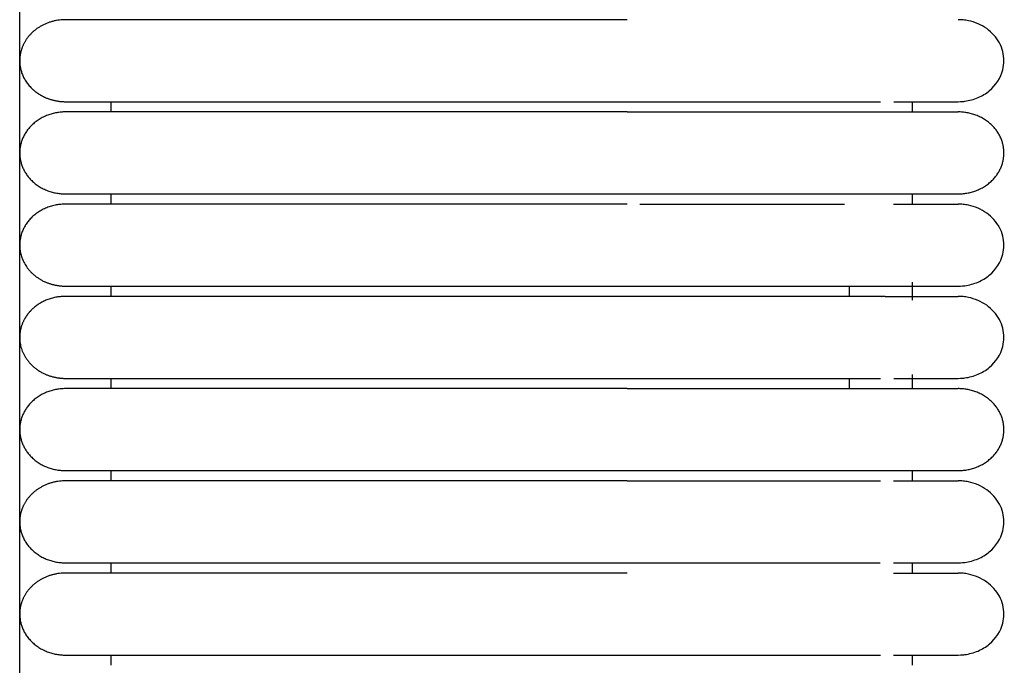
# Model space of a CAD drawing. Header units: millimetres. Extents: x -31695 to -19845, y -5614 to 7253.
# Tile 311 of 432: x -27589 to -27541, y 5212 to 5244. Entities that reach past the tile are written whole.
import ezdxf

# ---------------------------------------------------------------- set-up
doc = ezdxf.new("R2010")
doc.units = ezdxf.units.MM
doc.layers.add('2d', color=7, linetype='Continuous', true_color=0x000000)

msp = doc.modelspace()

# ---------------------------------------------------------------- linework, layer by layer
at = {"layer": '2d', "linetype": 'Continuous', "lineweight": -3}
msp.add_lwpolyline([(-27589.426, 4598.27), (-27589.426, 5374.719)], dxfattribs=at)
for points, weights in [([(-27587.16, 5244.296), (-27588.549, 5244.296), (-27589.179, 5243.188)], [1, 0.797556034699, 0.874965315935]), ([(-27588.189, 5240.458), (-27587.704, 5240.236), (-27587.16, 5240.236)], [0.874965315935, 0.909550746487, 1]), ([(-27546.154, 5239.729), (-27542.96, 5239.729), (-27542.96, 5239.729)], [0.919067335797, 0.951503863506, 1]), ([(-27546.154, 5235.669), (-27542.96, 5235.669), (-27542.96, 5235.669)], [0.919067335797, 0.951503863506, 1]), ([(-27588.189, 5231.323), (-27587.704, 5231.102), (-27587.16, 5231.102)], [0.874965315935, 0.909550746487, 1]), ([(-27588.189, 5226.756), (-27587.704, 5226.534), (-27587.16, 5226.534)], [0.874965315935, 0.909550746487, 1]), ([(-27546.154, 5226.027), (-27542.96, 5226.027), (-27542.96, 5226.027)], [0.919067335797, 0.951503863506, 1]), ([(-27546.154, 5221.967), (-27542.96, 5221.967), (-27542.96, 5221.967)], [0.919067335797, 0.951503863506, 1]), ([(-27587.16, 5221.46), (-27588.549, 5221.46), (-27589.179, 5220.351)], [1, 0.797556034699, 0.874965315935]), ([(-27587.16, 5216.892), (-27588.549, 5216.892), (-27589.179, 5215.784)], [1, 0.797556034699, 0.874965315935])]:
    msp.add_rational_spline(points, weights, degree=2, dxfattribs=at)
for points, weights, knots in [([(-27579.226, 5244.296), (-27582.512, 5244.296), (-27584.836, 5244.296), (-27587.16, 5244.296), (-27587.16, 5244.296)], [1, 0.853553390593, 0.853553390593, 0.853553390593, 1], [0, 0, 0, 5.79899, 5.79899, 11.59798, 11.59798, 11.59798]), ([(-27589.179, 5243.188), (-27589.426, 5242.754), (-27589.426, 5242.266), (-27589.426, 5241.425), (-27588.762, 5240.831), (-27588.509, 5240.604), (-27588.189, 5240.458)], [0.874965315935, 0.909550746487, 1, 0.853553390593, 0.853553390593, 0.853553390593, 0.874965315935], [2.290392, 2.290392, 2.290392, 3.313708, 3.313708, 4.970563, 4.970563, 5.604101, 5.604101, 5.604101]), ([(-27587.16, 5240.236), (-27587.16, 5240.236), (-27584.836, 5240.236), (-27582.512, 5240.236), (-27579.226, 5240.236)], [1, 0.853553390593, 0.853553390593, 0.853553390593, 1], [0, 0, 0, 5.79899, 5.79899, 11.59798, 11.59798, 11.59798]), ([(-27587.16, 5239.729), (-27589.426, 5239.729), (-27589.426, 5237.699), (-27589.426, 5235.669), (-27587.16, 5235.669)], [1, 0.707106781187, 1, 0.707106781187, 1], [6.283185, 6.283185, 6.283185, 9.424778, 9.424778, 12.566371, 12.566371, 12.566371]), ([(-27579.226, 5239.729), (-27582.512, 5239.729), (-27584.836, 5239.729), (-27587.16, 5239.729), (-27587.16, 5239.729)], [1, 0.853553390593, 0.853553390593, 0.853553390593, 1], [0, 0, 0, 5.79899, 5.79899, 11.59798, 11.59798, 11.59798]), ([(-27559.349, 5239.729), (-27553.715, 5239.729), (-27549.732, 5239.729), (-27547.068, 5239.729), (-27546.154, 5239.729)], [1, 0.853553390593, 0.853553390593, 0.853553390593, 0.919067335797], [0, 0, 0, 9.941125, 9.941125, 16.590224, 16.590224, 16.590224]), ([(-27542.96, 5235.669), (-27540.693, 5235.669), (-27540.693, 5237.699), (-27540.693, 5239.729), (-27542.96, 5239.729)], [1, 0.707106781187, 1, 0.707106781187, 1], [0, 0, 0, 1.570796, 1.570796, 3.141593, 3.141593, 3.141593]), ([(-27587.16, 5235.669), (-27587.16, 5235.669), (-27584.836, 5235.669), (-27582.512, 5235.669), (-27579.226, 5235.669)], [1, 0.853553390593, 0.853553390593, 0.853553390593, 1], [0, 0, 0, 5.79899, 5.79899, 11.59798, 11.59798, 11.59798]), ([(-27559.349, 5235.669), (-27553.715, 5235.669), (-27549.732, 5235.669), (-27547.068, 5235.669), (-27546.154, 5235.669)], [1, 0.853553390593, 0.853553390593, 0.853553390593, 0.919067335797], [0, 0, 0, 9.941125, 9.941125, 16.590224, 16.590224, 16.590224]), ([(-27587.16, 5235.162), (-27589.426, 5235.162), (-27589.426, 5233.132), (-27589.426, 5231.888), (-27588.189, 5231.323)], [1, 0.707106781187, 1, 0.797556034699, 0.874965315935], [12.566371, 12.566371, 12.566371, 15.707963, 15.707963, 17.879391, 17.879391, 17.879391]), ([(-27579.226, 5235.162), (-27582.512, 5235.162), (-27584.836, 5235.162), (-27587.16, 5235.162), (-27587.16, 5235.162)], [1, 0.853553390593, 0.853553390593, 0.853553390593, 1], [0, 0, 0, 5.79899, 5.79899, 11.59798, 11.59798, 11.59798]), ([(-27587.16, 5231.102), (-27587.16, 5231.102), (-27584.836, 5231.102), (-27582.512, 5231.102), (-27579.226, 5231.102)], [1, 0.853553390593, 0.853553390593, 0.853553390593, 1], [0, 0, 0, 5.79899, 5.79899, 11.59798, 11.59798, 11.59798]), ([(-27587.16, 5230.594), (-27588.099, 5230.594), (-27588.762, 5230), (-27589.016, 5229.772), (-27589.179, 5229.486)], [1, 0.853553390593, 0.853553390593, 0.853553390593, 0.874965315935], [0, 0, 0, 1.656854, 1.656854, 2.290392, 2.290392, 2.290392]), ([(-27579.226, 5230.594), (-27582.512, 5230.594), (-27584.836, 5230.594), (-27587.16, 5230.594), (-27587.16, 5230.594)], [1, 0.853553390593, 0.853553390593, 0.853553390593, 1], [0, 0, 0, 5.79899, 5.79899, 11.59798, 11.59798, 11.59798]), ([(-27589.179, 5229.486), (-27589.426, 5229.052), (-27589.426, 5228.564), (-27589.426, 5227.32), (-27588.189, 5226.756)], [0.874965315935, 0.909550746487, 1, 0.797556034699, 0.874965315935], [14.737798, 14.737798, 14.737798, 15.707963, 15.707963, 17.879391, 17.879391, 17.879391]), ([(-27587.16, 5226.534), (-27587.16, 5226.534), (-27584.836, 5226.534), (-27582.512, 5226.534), (-27579.226, 5226.534)], [1, 0.853553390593, 0.853553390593, 0.853553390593, 1], [0, 0, 0, 5.79899, 5.79899, 11.59798, 11.59798, 11.59798]), ([(-27587.16, 5226.027), (-27589.426, 5226.027), (-27589.426, 5223.997), (-27589.426, 5221.967), (-27587.16, 5221.967)], [1, 0.707106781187, 1, 0.707106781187, 1], [6.283185, 6.283185, 6.283185, 9.424778, 9.424778, 12.566371, 12.566371, 12.566371]), ([(-27579.226, 5226.027), (-27582.512, 5226.027), (-27584.836, 5226.027), (-27587.16, 5226.027), (-27587.16, 5226.027)], [1, 0.853553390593, 0.853553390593, 0.853553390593, 1], [0, 0, 0, 5.79899, 5.79899, 11.59798, 11.59798, 11.59798]), ([(-27559.349, 5226.027), (-27553.715, 5226.027), (-27549.732, 5226.027), (-27547.068, 5226.027), (-27546.154, 5226.027)], [1, 0.853553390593, 0.853553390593, 0.853553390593, 0.919067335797], [0, 0, 0, 9.941125, 9.941125, 16.590224, 16.590224, 16.590224]), ([(-27542.96, 5221.967), (-27540.693, 5221.967), (-27540.693, 5223.997), (-27540.693, 5226.027), (-27542.96, 5226.027)], [1, 0.707106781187, 1, 0.707106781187, 1], [0, 0, 0, 1.570796, 1.570796, 3.141593, 3.141593, 3.141593]), ([(-27587.16, 5221.967), (-27587.16, 5221.967), (-27584.836, 5221.967), (-27582.512, 5221.967), (-27579.226, 5221.967)], [1, 0.853553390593, 0.853553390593, 0.853553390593, 1], [0, 0, 0, 5.79899, 5.79899, 11.59798, 11.59798, 11.59798]), ([(-27559.349, 5221.967), (-27553.715, 5221.967), (-27549.732, 5221.967), (-27547.068, 5221.967), (-27546.154, 5221.967)], [1, 0.853553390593, 0.853553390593, 0.853553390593, 0.919067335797], [0, 0, 0, 9.941125, 9.941125, 16.590224, 16.590224, 16.590224]), ([(-27579.226, 5221.46), (-27582.512, 5221.46), (-27584.836, 5221.46), (-27587.16, 5221.46), (-27587.16, 5221.46)], [1, 0.853553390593, 0.853553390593, 0.853553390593, 1], [0, 0, 0, 5.79899, 5.79899, 11.59798, 11.59798, 11.59798]), ([(-27589.179, 5220.351), (-27589.426, 5219.917), (-27589.426, 5219.43), (-27589.426, 5218.589), (-27588.762, 5217.994), (-27588.099, 5217.4), (-27587.16, 5217.4)], [0.874965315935, 0.909550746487, 1, 0.853553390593, 0.853553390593, 0.853553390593, 1], [2.290392, 2.290392, 2.290392, 3.313708, 3.313708, 4.970563, 4.970563, 6.627417, 6.627417, 6.627417]), ([(-27587.16, 5217.4), (-27587.16, 5217.4), (-27584.836, 5217.4), (-27582.512, 5217.4), (-27579.226, 5217.4)], [1, 0.853553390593, 0.853553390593, 0.853553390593, 1], [0, 0, 0, 5.79899, 5.79899, 11.59798, 11.59798, 11.59798]), ([(-27579.226, 5216.892), (-27582.512, 5216.892), (-27584.836, 5216.892), (-27587.16, 5216.892), (-27587.16, 5216.892)], [1, 0.853553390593, 0.853553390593, 0.853553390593, 1], [0, 0, 0, 5.79899, 5.79899, 11.59798, 11.59798, 11.59798]), ([(-27589.179, 5215.784), (-27589.426, 5215.35), (-27589.426, 5214.862), (-27589.426, 5214.021), (-27588.762, 5213.427), (-27588.099, 5212.832), (-27587.16, 5212.832)], [0.874965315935, 0.909550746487, 1, 0.853553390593, 0.853553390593, 0.853553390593, 1], [2.290392, 2.290392, 2.290392, 3.313708, 3.313708, 4.970563, 4.970563, 6.627417, 6.627417, 6.627417]), ([(-27587.16, 5212.832), (-27587.16, 5212.832), (-27584.836, 5212.832), (-27582.512, 5212.832), (-27579.226, 5212.832)], [1, 0.853553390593, 0.853553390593, 0.853553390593, 1], [0, 0, 0, 5.79899, 5.79899, 11.59798, 11.59798, 11.59798])]:
    msp.add_rational_spline(points, weights, degree=2, knots=knots, dxfattribs=at)
for points, degree in [([(-27559.349, 5244.296), (-27569.288, 5244.296), (-27579.226, 5244.296)], 2), ([(-27584.893, 5239.729), (-27584.893, 5239.983), (-27584.893, 5240.236)], 2), ([(-27579.226, 5240.236), (-27569.288, 5240.236), (-27559.349, 5240.236)], 2), ([(-27545.226, 5239.729), (-27545.226, 5239.983), (-27545.226, 5240.236)], 2), ([(-27559.349, 5239.729), (-27569.288, 5239.729), (-27579.226, 5239.729)], 2), ([(-27584.893, 5235.162), (-27584.893, 5235.415), (-27584.893, 5235.669)], 2), ([(-27579.226, 5235.669), (-27569.288, 5235.669), (-27559.349, 5235.669)], 2), ([(-27545.226, 5235.162), (-27545.226, 5235.415), (-27545.226, 5235.669)], 2), ([(-27559.349, 5235.162), (-27569.288, 5235.162), (-27579.226, 5235.162)], 2), ([(-27545.226, 5230.405), (-27545.226, 5230.848), (-27545.226, 5231.292)], 2), ([(-27545.226, 5230.405), (-27545.226, 5230.848), (-27545.226, 5231.292)], 2), ([(-27584.893, 5230.595), (-27584.893, 5230.848), (-27584.893, 5231.102)], 2), ([(-27579.226, 5231.102), (-27569.288, 5231.102), (-27559.349, 5231.102)], 2), ([(-27548.353, 5231.102), (-27548.353, 5230.848), (-27548.353, 5230.594)], 2), ([(-27559.349, 5230.594), (-27569.288, 5230.594), (-27579.226, 5230.594)], 2), ([(-27546.751, 5230.594), (-27546.747, 5230.594), (-27546.743, 5230.594), (-27546.739, 5230.594)], 3), ([(-27546.276, 5230.594), (-27546.266, 5230.594), (-27546.256, 5230.594), (-27546.247, 5230.594)], 3), ([(-27546.247, 5230.594), (-27546.214, 5230.594), (-27546.184, 5230.594), (-27546.155, 5230.594)], 3), ([(-27545.983, 5230.588), (-27545.933, 5230.592), (-27545.883, 5230.594), (-27545.832, 5230.594)], 3), ([(-27584.893, 5226.027), (-27584.893, 5226.281), (-27584.893, 5226.535)], 2), ([(-27579.226, 5226.534), (-27569.288, 5226.534), (-27559.349, 5226.534)], 2), ([(-27548.353, 5226.534), (-27548.353, 5226.281), (-27548.353, 5226.027)], 2), ([(-27545.226, 5226.027), (-27545.226, 5226.375), (-27545.226, 5226.724)], 2), ([(-27545.226, 5226.027), (-27545.226, 5226.375), (-27545.226, 5226.724)], 2), ([(-27559.349, 5226.027), (-27569.288, 5226.027), (-27579.226, 5226.027)], 2), ([(-27584.893, 5221.46), (-27584.893, 5221.713), (-27584.893, 5221.967)], 2), ([(-27579.226, 5221.967), (-27569.288, 5221.967), (-27559.349, 5221.967)], 2), ([(-27545.226, 5221.46), (-27545.226, 5221.713), (-27545.226, 5221.967)], 2), ([(-27559.349, 5221.46), (-27569.288, 5221.46), (-27579.226, 5221.46)], 2), ([(-27584.893, 5216.892), (-27584.893, 5217.146), (-27584.893, 5217.4)], 2), ([(-27579.226, 5217.4), (-27569.288, 5217.4), (-27559.349, 5217.4)], 2), ([(-27545.226, 5216.892), (-27545.226, 5217.146), (-27545.226, 5217.4)], 2), ([(-27559.349, 5216.892), (-27569.288, 5216.892), (-27579.226, 5216.892)], 2), ([(-27584.893, 5212.325), (-27584.893, 5212.579), (-27584.893, 5212.832)], 2), ([(-27579.226, 5212.832), (-27569.288, 5212.832), (-27559.349, 5212.832)], 2), ([(-27545.226, 5212.325), (-27545.226, 5212.579), (-27545.226, 5212.832)], 2)]:
    msp.add_open_spline(points, degree=degree, dxfattribs=at)
for points, knots in [([(-27542.959, 5240.236), (-27542.771, 5240.242), (-27542.696, 5240.249), (-27542.622, 5240.259), (-27542.398, 5240.289), (-27542.18, 5240.35), (-27541.976, 5240.437), (-27541.772, 5240.525), (-27541.583, 5240.64), (-27541.417, 5240.778), (-27541.086, 5241.054), (-27540.85, 5241.42), (-27540.749, 5241.814), (-27540.674, 5242.11), (-27540.674, 5242.422), (-27540.75, 5242.718), (-27540.825, 5243.014), (-27540.976, 5243.295), (-27541.187, 5243.532), (-27541.399, 5243.769), (-27541.671, 5243.964), (-27541.976, 5244.095), (-27542.129, 5244.161), (-27542.29, 5244.212), (-27542.455, 5244.245), (-27542.538, 5244.262), (-27542.622, 5244.275), (-27542.748, 5244.288), (-27542.79, 5244.291), (-27542.864, 5244.294), (-27542.928, 5244.296), (-27542.96, 5244.296)], [23.445579, 23.445579, 23.445579, 23.445579, 23.445763, 23.445763, 23.445763, 24.046221, 24.046221, 24.046221, 24.647045, 24.647045, 24.647045, 25.861351, 25.861351, 25.861351, 26.766924, 26.766924, 26.766924, 27.671842, 27.671842, 27.671842, 28.577114, 28.577114, 28.577114, 29.026857, 29.026857, 29.026857, 29.266298, 29.266298, 29.386011, 29.386011, 29.475737, 29.475737, 29.475737, 29.475737]), ([(-27559.349, 5240.236), (-27559.123, 5240.236), (-27558.89, 5240.236), (-27558.664, 5240.236), (-27558.436, 5240.236), (-27558.208, 5240.236), (-27557.98, 5240.236), (-27557.752, 5240.236), (-27557.525, 5240.236), (-27557.298, 5240.236), (-27557.071, 5240.236), (-27556.845, 5240.236), (-27556.62, 5240.236), (-27556.395, 5240.236), (-27556.171, 5240.236), (-27555.948, 5240.236), (-27555.726, 5240.236), (-27555.504, 5240.236), (-27555.284, 5240.236), (-27555.064, 5240.236), (-27554.846, 5240.236), (-27554.63, 5240.236), (-27554.414, 5240.236), (-27554.199, 5240.236), (-27553.987, 5240.236), (-27553.774, 5240.236), (-27553.565, 5240.236), (-27553.359, 5240.236), (-27553.153, 5240.236), (-27552.951, 5240.236), (-27552.752, 5240.236), (-27552.553, 5240.236), (-27552.358, 5240.236), (-27552.167, 5240.236), (-27551.976, 5240.236), (-27551.788, 5240.236), (-27551.605, 5240.236), (-27551.421, 5240.236), (-27551.242, 5240.236), (-27551.066, 5240.236), (-27550.891, 5240.236), (-27550.719, 5240.236), (-27550.552, 5240.236), (-27550.385, 5240.236), (-27550.222, 5240.236), (-27550.063, 5240.236), (-27549.984, 5240.236), (-27549.906, 5240.236), (-27549.829, 5240.236), (-27549.752, 5240.236), (-27549.676, 5240.236), (-27549.496, 5240.236), (-27549.461, 5240.236), (-27549.426, 5240.236), (-27549.288, 5240.236), (-27549.253, 5240.236), (-27549.219, 5240.236), (-27549.134, 5240.236), (-27549.117, 5240.236), (-27549.1, 5240.236), (-27548.983, 5240.236), (-27548.949, 5240.236), (-27548.916, 5240.236), (-27548.784, 5240.236), (-27548.719, 5240.236), (-27548.654, 5240.236), (-27548.543, 5240.236), (-27548.527, 5240.236), (-27548.511, 5240.236), (-27548.401, 5240.236), (-27548.338, 5240.236), (-27548.277, 5240.236), (-27548.216, 5240.236), (-27548.155, 5240.236), (-27548.096, 5240.236), (-27547.949, 5240.236), (-27547.92, 5240.236), (-27547.891, 5240.236), (-27547.777, 5240.236), (-27547.763, 5240.236), (-27547.749, 5240.236), (-27547.652, 5240.236), (-27547.645, 5240.236), (-27547.638, 5240.236), (-27547.53, 5240.236), (-27547.476, 5240.236), (-27547.423, 5240.236), (-27547.372, 5240.236), (-27547.32, 5240.236), (-27547.27, 5240.236), (-27546.808, 5240.236)], [0, 0, 0, 0, 0.643985, 0.643985, 0.643985, 1.289245, 1.289245, 1.289245, 1.935684, 1.935684, 1.935684, 2.583186, 2.583186, 2.583186, 3.231642, 3.231642, 3.231642, 3.880955, 3.880955, 3.880955, 4.531055, 4.531055, 4.531055, 5.181917, 5.181917, 5.181917, 5.831836, 5.831836, 5.831836, 6.47574, 6.47574, 6.47574, 7.113966, 7.113966, 7.113966, 7.746575, 7.746575, 7.746575, 8.373495, 8.373495, 8.373495, 8.994598, 8.994598, 8.994598, 9.609658, 9.609658, 9.609658, 9.914822, 9.914822, 9.914822, 10.361258, 10.361258, 10.361258, 10.648539, 10.648539, 10.648539, 10.865288, 10.865288, 10.865288, 11.083118, 11.083118, 11.083118, 11.3752, 11.3752, 11.3752, 11.742881, 11.742881, 11.742881, 11.964831, 11.964831, 11.964831, 12.262297, 12.262297, 12.262297, 12.711713, 12.711713, 12.711713, 13.013431, 13.013431, 13.013431, 13.240811, 13.240811, 13.240811, 13.469122, 13.469122, 13.469122, 13.774973, 13.774973, 13.774973, 14.082468, 14.082468, 14.082468, 14.082468]), ([(-27546.152, 5240.236), (-27545.379, 5240.236), (-27544.743, 5240.236), (-27544.249, 5240.236), (-27543.83, 5240.236), (-27543.514, 5240.236), (-27543.3, 5240.236), (-27543.087, 5240.236), (-27542.975, 5240.236), (-27542.96, 5240.236)], [0.006558, 0.006558, 0.006558, 0.006558, 8.585076, 8.585076, 8.585076, 15.830687, 15.830687, 15.830687, 22.971109, 22.971109, 22.971109, 22.971109]), ([(-27558.725, 5235.162), (-27558.436, 5235.162), (-27557.98, 5235.162), (-27557.297, 5235.162), (-27556.619, 5235.162), (-27555.947, 5235.162), (-27555.283, 5235.162), (-27554.628, 5235.162), (-27554.199, 5235.162), (-27553.774, 5235.162), (-27553.356, 5235.162), (-27552.749, 5235.162), (-27552.164, 5235.162), (-27551.601, 5235.162), (-27551.062, 5235.162), (-27550.548, 5235.162), (-27550.141, 5235.162), (-27549.828, 5235.162), (-27549.676, 5235.162), (-27549.599, 5235.162), (-27549.595, 5235.162), (-27549.586, 5235.162), (-27549.57, 5235.162), (-27549.548, 5235.162), (-27549.526, 5235.162), (-27549.511, 5235.162), (-27549.502, 5235.162), (-27549.463, 5235.162), (-27549.391, 5235.162), (-27549.288, 5235.162), (-27549.202, 5235.162), (-27549.134, 5235.162), (-27549.067, 5235.162), (-27548.983, 5235.162), (-27548.883, 5235.162), (-27548.752, 5235.162), (-27548.655, 5235.162), (-27548.591, 5235.162)], [1.5597774, 1.5597774, 1.5597774, 1.5597774, 1.6112021, 1.6626269, 1.7140517, 1.7654765, 1.8169012, 1.868326, 1.9197508, 1.9197508, 1.9713747, 2.0229987, 2.0746226, 2.1262466, 2.1778705, 2.2294945, 2.2811184, 2.3069304, 2.3327424, 2.3327424, 2.3335016, 2.3342609, 2.3357794, 2.3388163, 2.3418533, 2.3433717, 2.344131, 2.3448902, 2.3570381, 2.3691859, 2.3813337, 2.3874076, 2.3934815, 2.4056294, 2.4177772, 2.429925, 2.4542207, 2.4542207, 2.4542207, 2.4542207]), ([(-27546.155, 5235.162), (-27545.378, 5235.162), (-27544.742, 5235.162), (-27544.25, 5235.162), (-27543.83, 5235.162), (-27543.514, 5235.162), (-27543.301, 5235.162), (-27543.087, 5235.162), (-27542.975, 5235.162), (-27542.96, 5235.162)], [0, 0, 0, 0, 8.649968, 8.649968, 8.649968, 15.950267, 15.950267, 15.950267, 23.144584, 23.144584, 23.144584, 23.144584]), ([(-27542.959, 5231.102), (-27542.771, 5231.108), (-27542.696, 5231.114), (-27542.622, 5231.124), (-27542.398, 5231.155), (-27542.18, 5231.215), (-27541.976, 5231.303), (-27541.772, 5231.39), (-27541.583, 5231.506), (-27541.417, 5231.643), (-27541.086, 5231.919), (-27540.85, 5232.285), (-27540.749, 5232.68), (-27540.674, 5232.976), (-27540.674, 5233.288), (-27540.75, 5233.584), (-27540.825, 5233.88), (-27540.976, 5234.16), (-27541.187, 5234.397), (-27541.399, 5234.635), (-27541.671, 5234.829), (-27541.976, 5234.961), (-27542.129, 5235.027), (-27542.29, 5235.077), (-27542.455, 5235.111), (-27542.538, 5235.128), (-27542.622, 5235.14), (-27542.748, 5235.153), (-27542.79, 5235.156), (-27542.864, 5235.159), (-27542.928, 5235.161), (-27542.96, 5235.162)], [23.445786, 23.445786, 23.445786, 23.445786, 23.445832, 23.445832, 23.445832, 24.046283, 24.046283, 24.046283, 24.6471, 24.6471, 24.6471, 25.861392, 25.861392, 25.861392, 26.766955, 26.766955, 26.766955, 27.671862, 27.671862, 27.671862, 28.577125, 28.577125, 28.577125, 29.026862, 29.026862, 29.026862, 29.266301, 29.266301, 29.386012, 29.386012, 29.475738, 29.475738, 29.475738, 29.475738]), ([(-27559.349, 5231.102), (-27559.12, 5231.102), (-27558.892, 5231.102), (-27558.664, 5231.102), (-27558.436, 5231.102), (-27558.208, 5231.102), (-27557.98, 5231.102), (-27557.752, 5231.102), (-27557.525, 5231.102), (-27557.298, 5231.102), (-27557.071, 5231.102), (-27556.845, 5231.102), (-27556.62, 5231.102), (-27556.395, 5231.102), (-27556.171, 5231.102), (-27555.948, 5231.102), (-27555.726, 5231.102), (-27555.504, 5231.102), (-27555.284, 5231.102), (-27555.064, 5231.102), (-27554.846, 5231.102), (-27554.63, 5231.102), (-27554.414, 5231.102), (-27554.199, 5231.102), (-27553.987, 5231.102), (-27553.774, 5231.102), (-27553.565, 5231.102), (-27553.359, 5231.102), (-27553.153, 5231.102), (-27552.951, 5231.102), (-27552.752, 5231.102), (-27552.553, 5231.102), (-27552.358, 5231.102), (-27552.167, 5231.102), (-27551.976, 5231.102), (-27551.788, 5231.102), (-27551.605, 5231.102), (-27551.421, 5231.102), (-27551.242, 5231.102), (-27551.066, 5231.102), (-27550.891, 5231.102), (-27550.719, 5231.102), (-27550.552, 5231.102), (-27550.385, 5231.102), (-27550.222, 5231.102), (-27550.063, 5231.102), (-27549.984, 5231.102), (-27549.906, 5231.102), (-27549.829, 5231.102), (-27549.752, 5231.102), (-27549.676, 5231.102), (-27549.496, 5231.102), (-27549.461, 5231.102), (-27549.426, 5231.102), (-27549.288, 5231.102), (-27549.253, 5231.102), (-27549.219, 5231.102), (-27549.134, 5231.102), (-27549.117, 5231.102), (-27549.1, 5231.102), (-27548.983, 5231.102), (-27548.949, 5231.102), (-27548.916, 5231.102), (-27548.784, 5231.102), (-27548.719, 5231.102), (-27548.654, 5231.102), (-27548.543, 5231.102), (-27548.527, 5231.102), (-27548.511, 5231.102), (-27548.401, 5231.102), (-27548.338, 5231.102), (-27548.277, 5231.102), (-27548.216, 5231.102), (-27548.155, 5231.102), (-27548.096, 5231.102), (-27547.949, 5231.102), (-27547.92, 5231.102), (-27547.891, 5231.102), (-27547.777, 5231.102), (-27547.763, 5231.102), (-27547.749, 5231.102), (-27547.652, 5231.102), (-27547.645, 5231.102), (-27547.638, 5231.102), (-27547.53, 5231.102), (-27547.476, 5231.102), (-27547.423, 5231.102), (-27547.372, 5231.102), (-27547.32, 5231.102), (-27547.27, 5231.102), (-27546.808, 5231.102)], [1.757983, 1.757983, 1.757983, 1.757983, 2.40329, 2.40329, 2.40329, 3.048547, 3.048547, 3.048547, 3.694982, 3.694982, 3.694982, 4.342481, 4.342481, 4.342481, 4.990932, 4.990932, 4.990932, 5.640242, 5.640242, 5.640242, 6.290338, 6.290338, 6.290338, 6.941197, 6.941197, 6.941197, 7.591112, 7.591112, 7.591112, 8.235012, 8.235012, 8.235012, 8.873234, 8.873234, 8.873234, 9.50584, 9.50584, 9.50584, 10.132756, 10.132756, 10.132756, 10.753855, 10.753855, 10.753855, 11.368912, 11.368912, 11.368912, 11.674075, 11.674075, 11.674075, 12.120508, 12.120508, 12.120508, 12.407787, 12.407787, 12.407787, 12.624535, 12.624535, 12.624535, 12.842363, 12.842363, 12.842363, 13.134444, 13.134444, 13.134444, 13.502123, 13.502123, 13.502123, 13.724071, 13.724071, 13.724071, 14.021535, 14.021535, 14.021535, 14.470949, 14.470949, 14.470949, 14.772665, 14.772665, 14.772665, 15.000044, 15.000044, 15.000044, 15.228353, 15.228353, 15.228353, 15.534203, 15.534203, 15.534203, 15.841696, 15.841696, 15.841696, 15.841696]), ([(-27546.804, 5231.102), (-27546.738, 5231.102), (-27546.675, 5231.102), (-27546.614, 5231.102), (-27546.554, 5231.102), (-27546.497, 5231.102), (-27546.443, 5231.102), (-27546.388, 5231.102), (-27546.337, 5231.102), (-27546.289, 5231.102), (-27546.242, 5231.102), (-27546.195, 5231.102), (-27546.154, 5231.102)], [15.850885, 15.850885, 15.850885, 15.850885, 16.304431, 16.304431, 16.304431, 16.758817, 16.758817, 16.758817, 17.214413, 17.214413, 17.214413, 17.671076, 17.671076, 17.671076, 17.671076]), ([(-27546.154, 5231.102), (-27545.38, 5231.102), (-27544.743, 5231.102), (-27544.249, 5231.102), (-27543.83, 5231.102), (-27543.514, 5231.102), (-27543.3, 5231.102), (-27543.087, 5231.102), (-27542.975, 5231.102), (-27542.96, 5231.102)], [0, 0, 0, 0, 8.585137, 8.585137, 8.585137, 15.830718, 15.830718, 15.830718, 22.971111, 22.971111, 22.971111, 22.971111]), ([(-27546.808, 5230.594), (-27547.269, 5230.594), (-27547.32, 5230.594), (-27547.372, 5230.594), (-27547.423, 5230.594), (-27547.476, 5230.594), (-27547.61, 5230.594), (-27547.617, 5230.594), (-27547.624, 5230.594), (-27547.735, 5230.594), (-27547.749, 5230.594), (-27547.763, 5230.594), (-27547.862, 5230.594), (-27547.891, 5230.594), (-27547.919, 5230.594), (-27548.036, 5230.594), (-27548.095, 5230.594), (-27548.155, 5230.594), (-27548.216, 5230.594), (-27548.277, 5230.594), (-27548.338, 5230.594), (-27548.401, 5230.594), (-27548.432, 5230.594), (-27548.463, 5230.594), (-27548.59, 5230.594), (-27548.654, 5230.594), (-27548.719, 5230.594), (-27548.784, 5230.594), (-27548.817, 5230.594), (-27548.85, 5230.594), (-27548.982, 5230.594), (-27549.016, 5230.594), (-27549.049, 5230.594), (-27549.185, 5230.594), (-27549.219, 5230.594), (-27549.253, 5230.594), (-27549.391, 5230.594), (-27549.426, 5230.594), (-27549.46, 5230.594), (-27549.601, 5230.594), (-27549.676, 5230.594), (-27549.752, 5230.594), (-27549.829, 5230.594), (-27549.906, 5230.594), (-27549.984, 5230.594), (-27550.063, 5230.594), (-27550.223, 5230.594), (-27550.386, 5230.594), (-27550.552, 5230.594), (-27550.72, 5230.594), (-27550.892, 5230.594), (-27551.066, 5230.594), (-27551.242, 5230.594), (-27551.421, 5230.594), (-27551.605, 5230.594), (-27551.789, 5230.594), (-27551.977, 5230.594), (-27552.167, 5230.594), (-27552.358, 5230.594), (-27552.553, 5230.594), (-27552.752, 5230.594), (-27552.951, 5230.594), (-27553.153, 5230.594), (-27553.359, 5230.594), (-27553.566, 5230.594), (-27553.775, 5230.594), (-27553.987, 5230.594), (-27554.199, 5230.594), (-27554.413, 5230.594), (-27554.63, 5230.594), (-27554.846, 5230.594), (-27555.064, 5230.594), (-27555.284, 5230.594), (-27555.504, 5230.594), (-27555.725, 5230.594), (-27555.948, 5230.594), (-27556.171, 5230.594), (-27556.395, 5230.594), (-27556.62, 5230.594), (-27556.845, 5230.594), (-27557.071, 5230.594), (-27557.298, 5230.594), (-27557.525, 5230.594), (-27557.752, 5230.594), (-27557.98, 5230.594), (-27558.208, 5230.594), (-27558.436, 5230.594), (-27558.664, 5230.594), (-27558.892, 5230.594), (-27559.121, 5230.594), (-27559.349, 5230.594)], [3.666994, 3.666994, 3.666994, 3.666994, 3.974497, 3.974497, 3.974497, 4.432675, 4.432675, 4.432675, 4.660377, 4.660377, 4.660377, 4.887145, 4.887145, 4.887145, 5.188036, 5.188036, 5.188036, 5.487231, 5.487231, 5.487231, 5.784705, 5.784705, 5.784705, 6.080429, 6.080429, 6.080429, 6.374357, 6.374357, 6.374357, 6.666452, 6.666452, 6.666452, 6.956665, 6.956665, 6.956665, 7.244945, 7.244945, 7.244945, 7.531237, 7.531237, 7.531237, 7.834796, 7.834796, 7.834796, 8.139969, 8.139969, 8.139969, 8.755029, 8.755029, 8.755029, 9.376143, 9.376143, 9.376143, 10.003066, 10.003066, 10.003066, 10.63568, 10.63568, 10.63568, 11.273919, 11.273919, 11.273919, 11.917827, 11.917827, 11.917827, 12.567751, 12.567751, 12.567751, 13.218619, 13.218619, 13.218619, 13.868724, 13.868724, 13.868724, 14.518053, 14.518053, 14.518053, 15.166517, 15.166517, 15.166517, 15.814029, 15.814029, 15.814029, 16.460484, 16.460484, 16.460484, 17.105753, 17.105753, 17.105753, 17.749751, 17.749751, 17.749751, 17.749751]), ([(-27546.751, 5230.594), (-27546.752, 5230.594), (-27546.754, 5230.594), (-27546.755, 5230.594), (-27546.769, 5230.594), (-27546.785, 5230.594), (-27546.804, 5230.594)], [3.5336824, 3.5336824, 3.5336824, 3.5336824, 3.5442108, 3.5442108, 3.5442108, 3.6578042, 3.6578042, 3.6578042, 3.6578042]), ([(-27546.574, 5230.594), (-27546.588, 5230.594), (-27546.601, 5230.594), (-27546.615, 5230.594), (-27546.655, 5230.594), (-27546.696, 5230.594), (-27546.739, 5230.594)], [3.1015734, 3.1015734, 3.1015734, 3.1015734, 3.2042815, 3.2042815, 3.2042815, 3.506401, 3.506401, 3.506401, 3.506401]), ([(-27546.574, 5230.594), (-27546.529, 5230.594), (-27546.429, 5230.594), (-27546.338, 5230.594), (-27546.276, 5230.594)], [2.76596255, 2.76596255, 2.76596255, 2.76596255, 2.79646871, 2.83588449, 2.83588449, 2.83588449, 2.83588449]), ([(-27546.155, 5230.594), (-27545.378, 5230.594), (-27544.742, 5230.594), (-27544.25, 5230.594), (-27543.83, 5230.594), (-27543.514, 5230.594), (-27543.301, 5230.594), (-27543.087, 5230.594), (-27542.975, 5230.594), (-27542.96, 5230.594)], [0, 0, 0, 0, 8.649968, 8.649968, 8.649968, 15.950267, 15.950267, 15.950267, 23.144584, 23.144584, 23.144584, 23.144584]), ([(-27542.959, 5226.534), (-27542.771, 5226.54), (-27542.696, 5226.547), (-27542.622, 5226.557), (-27542.398, 5226.587), (-27542.18, 5226.648), (-27541.976, 5226.735), (-27541.772, 5226.823), (-27541.583, 5226.938), (-27541.417, 5227.076), (-27541.086, 5227.352), (-27540.85, 5227.718), (-27540.749, 5228.112), (-27540.674, 5228.408), (-27540.674, 5228.72), (-27540.75, 5229.016), (-27540.825, 5229.312), (-27540.976, 5229.593), (-27541.187, 5229.83), (-27541.399, 5230.067), (-27541.671, 5230.262), (-27541.976, 5230.393), (-27542.129, 5230.459), (-27542.29, 5230.51), (-27542.455, 5230.543), (-27542.538, 5230.56), (-27542.622, 5230.573), (-27542.748, 5230.586), (-27542.79, 5230.589), (-27542.864, 5230.592), (-27542.928, 5230.594), (-27542.96, 5230.594)], [23.445332, 23.445332, 23.445332, 23.445332, 23.445681, 23.445681, 23.445681, 24.046146, 24.046146, 24.046146, 24.646978, 24.646978, 24.646978, 25.861301, 25.861301, 25.861301, 26.766887, 26.766887, 26.766887, 27.671817, 27.671817, 27.671817, 28.577102, 28.577102, 28.577102, 29.026851, 29.026851, 29.026851, 29.266295, 29.266295, 29.38601, 29.38601, 29.475737, 29.475737, 29.475737, 29.475737]), ([(-27559.349, 5226.534), (-27559.123, 5226.534), (-27558.89, 5226.534), (-27558.664, 5226.534), (-27558.436, 5226.534), (-27558.208, 5226.534), (-27557.98, 5226.534), (-27557.752, 5226.534), (-27557.525, 5226.534), (-27557.298, 5226.534), (-27557.071, 5226.534), (-27556.845, 5226.534), (-27556.62, 5226.534), (-27556.395, 5226.534), (-27556.171, 5226.534), (-27555.948, 5226.534), (-27555.726, 5226.534), (-27555.504, 5226.534), (-27555.284, 5226.534), (-27555.064, 5226.534), (-27554.846, 5226.534), (-27554.63, 5226.534), (-27554.414, 5226.534), (-27554.199, 5226.534), (-27553.987, 5226.534), (-27553.775, 5226.534), (-27553.566, 5226.534), (-27553.359, 5226.534), (-27553.153, 5226.534), (-27552.951, 5226.534), (-27552.752, 5226.534), (-27552.553, 5226.534), (-27552.358, 5226.534), (-27552.167, 5226.534), (-27551.977, 5226.534), (-27551.789, 5226.534), (-27551.605, 5226.534), (-27551.421, 5226.534), (-27551.242, 5226.534), (-27551.066, 5226.534), (-27550.892, 5226.534), (-27550.72, 5226.534), (-27550.552, 5226.534), (-27550.386, 5226.534), (-27550.223, 5226.534), (-27550.063, 5226.534), (-27549.984, 5226.534), (-27549.906, 5226.534), (-27549.829, 5226.534), (-27549.752, 5226.534), (-27549.676, 5226.534), (-27549.496, 5226.534), (-27549.461, 5226.534), (-27549.426, 5226.534), (-27549.288, 5226.534), (-27549.253, 5226.534), (-27549.219, 5226.534), (-27549.134, 5226.534), (-27549.117, 5226.534), (-27549.1, 5226.534), (-27548.983, 5226.534), (-27548.949, 5226.534), (-27548.916, 5226.534), (-27548.784, 5226.534), (-27548.719, 5226.534), (-27548.654, 5226.534), (-27548.543, 5226.534), (-27548.527, 5226.534), (-27548.511, 5226.534), (-27548.401, 5226.534), (-27548.338, 5226.534), (-27548.277, 5226.534), (-27548.216, 5226.534), (-27548.155, 5226.534), (-27548.096, 5226.534), (-27547.949, 5226.534), (-27547.92, 5226.534), (-27547.891, 5226.534), (-27547.777, 5226.534), (-27547.763, 5226.534), (-27547.749, 5226.534), (-27547.652, 5226.534), (-27547.645, 5226.534), (-27547.638, 5226.534), (-27547.53, 5226.534), (-27547.476, 5226.534), (-27547.423, 5226.534), (-27547.372, 5226.534), (-27547.32, 5226.534), (-27547.27, 5226.534), (-27546.808, 5226.534)], [0, 0, 0, 0, 0.643985, 0.643985, 0.643985, 1.289245, 1.289245, 1.289245, 1.935684, 1.935684, 1.935684, 2.583186, 2.583186, 2.583186, 3.231642, 3.231642, 3.231642, 3.880955, 3.880955, 3.880955, 4.531056, 4.531056, 4.531056, 5.181918, 5.181918, 5.181918, 5.831837, 5.831837, 5.831837, 6.475741, 6.475741, 6.475741, 7.113967, 7.113967, 7.113967, 7.746576, 7.746576, 7.746576, 8.373495, 8.373495, 8.373495, 8.994598, 8.994598, 8.994598, 9.609658, 9.609658, 9.609658, 9.914823, 9.914823, 9.914823, 10.361259, 10.361259, 10.361259, 10.648539, 10.648539, 10.648539, 10.865289, 10.865289, 10.865289, 11.083118, 11.083118, 11.083118, 11.375201, 11.375201, 11.375201, 11.742882, 11.742882, 11.742882, 11.964832, 11.964832, 11.964832, 12.262298, 12.262298, 12.262298, 12.711714, 12.711714, 12.711714, 13.013432, 13.013432, 13.013432, 13.240812, 13.240812, 13.240812, 13.469122, 13.469122, 13.469122, 13.774974, 13.774974, 13.774974, 14.082469, 14.082469, 14.082469, 14.082469]), ([(-27546.152, 5226.534), (-27545.379, 5226.534), (-27544.743, 5226.534), (-27544.249, 5226.534), (-27543.83, 5226.534), (-27543.514, 5226.534), (-27543.3, 5226.534), (-27543.087, 5226.534), (-27542.975, 5226.534), (-27542.96, 5226.534)], [0.006557, 0.006557, 0.006557, 0.006557, 8.585077, 8.585077, 8.585077, 15.830689, 15.830689, 15.830689, 22.971112, 22.971112, 22.971112, 22.971112]), ([(-27559.349, 5221.46), (-27559.121, 5221.46), (-27558.664, 5221.46), (-27557.98, 5221.46), (-27557.297, 5221.46), (-27556.619, 5221.46), (-27555.947, 5221.46), (-27555.283, 5221.46), (-27554.628, 5221.46), (-27554.199, 5221.46), (-27553.774, 5221.46), (-27553.356, 5221.46), (-27552.749, 5221.46), (-27552.164, 5221.46), (-27551.601, 5221.46), (-27551.062, 5221.46), (-27550.634, 5221.46), (-27550.304, 5221.46), (-27549.982, 5221.46), (-27549.751, 5221.46), (-27549.599, 5221.46), (-27549.594, 5221.46), (-27549.586, 5221.46), (-27549.57, 5221.46), (-27549.553, 5221.46), (-27549.535, 5221.46), (-27549.522, 5221.46), (-27549.509, 5221.46), (-27549.465, 5221.46), (-27549.391, 5221.46), (-27549.288, 5221.46), (-27549.202, 5221.46), (-27549.143, 5221.46), (-27549.109, 5221.46), (-27549.058, 5221.46), (-27548.949, 5221.46), (-27548.784, 5221.46), (-27548.646, 5221.46), (-27548.567, 5221.46), (-27548.535, 5221.46), (-27548.479, 5221.46), (-27548.37, 5221.46), (-27548.216, 5221.46), (-27548.066, 5221.46), (-27547.949, 5221.46), (-27547.862, 5221.46), (-27547.791, 5221.46), (-27547.735, 5221.46), (-27547.693, 5221.46), (-27547.659, 5221.46), (-27547.631, 5221.46), (-27547.611, 5221.46), (-27547.59, 5221.46), (-27547.563, 5221.46), (-27547.489, 5221.46), (-27547.371, 5221.46), (-27547.27, 5221.46), (-27546.808, 5221.46)], [1.513194, 1.513194, 1.513194, 1.513194, 1.567592, 1.62199, 1.676388, 1.730785, 1.785183, 1.839581, 1.893979, 1.948377, 1.948377, 2.002986, 2.057594, 2.112203, 2.166811, 2.22142, 2.276028, 2.303333, 2.330637, 2.385246, 2.385246, 2.386049, 2.386852, 2.388458, 2.391671, 2.393277, 2.394883, 2.39649, 2.398096, 2.410946, 2.423796, 2.436646, 2.443071, 2.446284, 2.449496, 2.462347, 2.488047, 2.513747, 2.51696, 2.520172, 2.526597, 2.539448, 2.565148, 2.590848, 2.603698, 2.616548, 2.629399, 2.635824, 2.642249, 2.648674, 2.651886, 2.655099, 2.658311, 2.661524, 2.667949, 2.693649, 2.71935, 2.71935, 2.71935, 2.71935]), ([(-27546.155, 5221.46), (-27545.378, 5221.46), (-27544.742, 5221.46), (-27544.25, 5221.46), (-27543.83, 5221.46), (-27543.514, 5221.46), (-27543.301, 5221.46), (-27543.087, 5221.46), (-27542.975, 5221.46), (-27542.96, 5221.46)], [0, 0, 0, 0, 8.649968, 8.649968, 8.649968, 15.950267, 15.950267, 15.950267, 23.144584, 23.144584, 23.144584, 23.144584]), ([(-27542.959, 5217.4), (-27542.771, 5217.406), (-27542.696, 5217.412), (-27542.622, 5217.422), (-27542.398, 5217.453), (-27542.18, 5217.513), (-27541.976, 5217.601), (-27541.772, 5217.688), (-27541.583, 5217.804), (-27541.417, 5217.941), (-27541.086, 5218.217), (-27540.85, 5218.583), (-27540.749, 5218.978), (-27540.674, 5219.274), (-27540.674, 5219.586), (-27540.75, 5219.882), (-27540.825, 5220.178), (-27540.976, 5220.458), (-27541.187, 5220.695), (-27541.399, 5220.933), (-27541.671, 5221.127), (-27541.976, 5221.259), (-27542.129, 5221.325), (-27542.29, 5221.375), (-27542.455, 5221.409), (-27542.538, 5221.426), (-27542.622, 5221.438), (-27542.748, 5221.451), (-27542.79, 5221.454), (-27542.864, 5221.457), (-27542.928, 5221.459), (-27542.96, 5221.46)], [23.445425, 23.445425, 23.445425, 23.445425, 23.445712, 23.445712, 23.445712, 24.046174, 24.046174, 24.046174, 24.647003, 24.647003, 24.647003, 25.86132, 25.86132, 25.86132, 26.766901, 26.766901, 26.766901, 27.671826, 27.671826, 27.671826, 28.577106, 28.577106, 28.577106, 29.026853, 29.026853, 29.026853, 29.266296, 29.266296, 29.38601, 29.38601, 29.475675, 29.475675, 29.475675, 29.475675]), ([(-27559.349, 5217.4), (-27559.121, 5217.4), (-27558.893, 5217.4), (-27558.664, 5217.4), (-27558.436, 5217.4), (-27558.208, 5217.4), (-27557.981, 5217.4), (-27557.753, 5217.4), (-27557.525, 5217.4), (-27557.299, 5217.4), (-27557.072, 5217.4), (-27556.846, 5217.4), (-27556.621, 5217.4), (-27556.396, 5217.4), (-27556.172, 5217.4), (-27555.95, 5217.4), (-27555.727, 5217.4), (-27555.506, 5217.4), (-27555.286, 5217.4), (-27555.066, 5217.4), (-27554.848, 5217.4), (-27554.632, 5217.4), (-27554.416, 5217.4), (-27554.201, 5217.4), (-27553.989, 5217.4), (-27553.776, 5217.4), (-27553.567, 5217.4), (-27553.361, 5217.4), (-27553.156, 5217.4), (-27552.954, 5217.4), (-27552.755, 5217.4), (-27552.556, 5217.4), (-27552.361, 5217.4), (-27552.17, 5217.4), (-27551.98, 5217.4), (-27551.792, 5217.4), (-27551.608, 5217.4), (-27551.425, 5217.4), (-27551.245, 5217.4), (-27551.07, 5217.4), (-27550.894, 5217.4), (-27550.723, 5217.4), (-27550.556, 5217.4), (-27550.472, 5217.4), (-27550.39, 5217.4), (-27550.308, 5217.4), (-27550.227, 5217.4), (-27550.147, 5217.4), (-27550.067, 5217.4), (-27549.91, 5217.4), (-27549.755, 5217.4), (-27549.5, 5217.4), (-27549.465, 5217.4), (-27549.43, 5217.4), (-27549.292, 5217.4), (-27549.257, 5217.4), (-27549.223, 5217.4), (-27549.113, 5217.4), (-27549.104, 5217.4), (-27549.096, 5217.4), (-27548.987, 5217.4), (-27548.92, 5217.4), (-27548.854, 5217.4), (-27548.789, 5217.4), (-27548.723, 5217.4), (-27548.659, 5217.4), (-27548.547, 5217.4), (-27548.531, 5217.4), (-27548.515, 5217.4), (-27548.406, 5217.4), (-27548.343, 5217.4), (-27548.282, 5217.4), (-27548.221, 5217.4), (-27548.16, 5217.4), (-27548.1, 5217.4), (-27547.953, 5217.4), (-27547.924, 5217.4), (-27547.896, 5217.4), (-27547.782, 5217.4), (-27547.768, 5217.4), (-27547.754, 5217.4), (-27547.656, 5217.4), (-27547.65, 5217.4), (-27547.643, 5217.4), (-27547.534, 5217.4), (-27547.481, 5217.4), (-27547.428, 5217.4), (-27547.377, 5217.4), (-27547.325, 5217.4), (-27547.275, 5217.4), (-27546.813, 5217.4)], [0, 0, 0, 0, 0.643718, 0.643718, 0.643718, 1.288708, 1.288708, 1.288708, 1.934887, 1.934887, 1.934887, 2.582122, 2.582122, 2.582122, 3.230308, 3.230308, 3.230308, 3.87936, 3.87936, 3.87936, 4.529183, 4.529183, 4.529183, 5.179767, 5.179767, 5.179767, 5.829407, 5.829407, 5.829407, 6.473034, 6.473034, 6.473034, 7.111, 7.111, 7.111, 7.743342, 7.743342, 7.743342, 8.369996, 8.369996, 8.369996, 8.990847, 8.990847, 8.990847, 9.299003, 9.299003, 9.299003, 9.605622, 9.605622, 9.605622, 10.35694, 10.35694, 10.35694, 10.64411, 10.64411, 10.64411, 10.896993, 10.896993, 10.896993, 11.078523, 11.078523, 11.078523, 11.370491, 11.370491, 11.370491, 11.738029, 11.738029, 11.738029, 11.959894, 11.959894, 11.959894, 12.257242, 12.257242, 12.257242, 12.706482, 12.706482, 12.706482, 13.008085, 13.008085, 13.008085, 13.235381, 13.235381, 13.235381, 13.463607, 13.463607, 13.463607, 13.769337, 13.769337, 13.769337, 14.076709, 14.076709, 14.076709, 14.076709]), ([(-27546.154, 5217.4), (-27545.38, 5217.4), (-27544.743, 5217.4), (-27544.249, 5217.4), (-27543.83, 5217.4), (-27543.514, 5217.4), (-27543.3, 5217.4), (-27543.087, 5217.4), (-27542.975, 5217.4), (-27542.96, 5217.4)], [0, 0, 0, 0, 8.585138, 8.585138, 8.585138, 15.83072, 15.83072, 15.83072, 22.971114, 22.971114, 22.971114, 22.971114]), ([(-27546.155, 5216.892), (-27545.378, 5216.892), (-27544.742, 5216.892), (-27544.25, 5216.892), (-27543.83, 5216.892), (-27543.514, 5216.892), (-27543.301, 5216.892), (-27543.087, 5216.892), (-27542.975, 5216.892), (-27542.96, 5216.892)], [0, 0, 0, 0, 8.649968, 8.649968, 8.649968, 15.950267, 15.950267, 15.950267, 23.144584, 23.144584, 23.144584, 23.144584]), ([(-27542.959, 5212.832), (-27542.771, 5212.838), (-27542.696, 5212.845), (-27542.622, 5212.855), (-27542.398, 5212.885), (-27542.18, 5212.946), (-27541.976, 5213.033), (-27541.772, 5213.121), (-27541.583, 5213.236), (-27541.417, 5213.374), (-27541.086, 5213.649), (-27540.85, 5214.016), (-27540.749, 5214.41), (-27540.674, 5214.706), (-27540.674, 5215.018), (-27540.75, 5215.314), (-27540.825, 5215.61), (-27540.976, 5215.891), (-27541.187, 5216.128), (-27541.399, 5216.365), (-27541.671, 5216.56), (-27541.976, 5216.691), (-27542.129, 5216.757), (-27542.29, 5216.808), (-27542.455, 5216.841), (-27542.538, 5216.858), (-27542.622, 5216.871), (-27542.748, 5216.884), (-27542.79, 5216.887), (-27542.864, 5216.89), (-27542.928, 5216.892), (-27542.96, 5216.892)], [23.445586, 23.445586, 23.445586, 23.445586, 23.445765, 23.445765, 23.445765, 24.046223, 24.046223, 24.046223, 24.647046, 24.647046, 24.647046, 25.861352, 25.861352, 25.861352, 26.766925, 26.766925, 26.766925, 27.671842, 27.671842, 27.671842, 28.577114, 28.577114, 28.577114, 29.026857, 29.026857, 29.026857, 29.266298, 29.266298, 29.386011, 29.386011, 29.475737, 29.475737, 29.475737, 29.475737]), ([(-27559.349, 5212.832), (-27559.123, 5212.832), (-27558.89, 5212.832), (-27558.664, 5212.832), (-27558.436, 5212.832), (-27558.208, 5212.832), (-27557.98, 5212.832), (-27557.752, 5212.832), (-27557.525, 5212.832), (-27557.298, 5212.832), (-27557.071, 5212.832), (-27556.845, 5212.832), (-27556.62, 5212.832), (-27556.395, 5212.832), (-27556.171, 5212.832), (-27555.948, 5212.832), (-27555.726, 5212.832), (-27555.504, 5212.832), (-27555.284, 5212.832), (-27555.064, 5212.832), (-27554.846, 5212.832), (-27554.63, 5212.832), (-27554.414, 5212.832), (-27554.199, 5212.832), (-27553.987, 5212.832), (-27553.774, 5212.832), (-27553.565, 5212.832), (-27553.359, 5212.832), (-27553.153, 5212.832), (-27552.951, 5212.832), (-27552.752, 5212.832), (-27552.553, 5212.832), (-27552.358, 5212.832), (-27552.167, 5212.832), (-27551.976, 5212.832), (-27551.788, 5212.832), (-27551.605, 5212.832), (-27551.421, 5212.832), (-27551.242, 5212.832), (-27551.066, 5212.832), (-27550.891, 5212.832), (-27550.719, 5212.832), (-27550.552, 5212.832), (-27550.385, 5212.832), (-27550.222, 5212.832), (-27550.063, 5212.832), (-27549.984, 5212.832), (-27549.906, 5212.832), (-27549.829, 5212.832), (-27549.752, 5212.832), (-27549.676, 5212.832), (-27549.496, 5212.832), (-27549.461, 5212.832), (-27549.426, 5212.832), (-27549.288, 5212.832), (-27549.253, 5212.832), (-27549.219, 5212.832), (-27549.134, 5212.832), (-27549.117, 5212.832), (-27549.1, 5212.832), (-27548.983, 5212.832), (-27548.949, 5212.832), (-27548.916, 5212.832), (-27548.784, 5212.832), (-27548.719, 5212.832), (-27548.654, 5212.832), (-27548.543, 5212.832), (-27548.527, 5212.832), (-27548.511, 5212.832), (-27548.401, 5212.832), (-27548.339, 5212.832), (-27548.277, 5212.832), (-27548.216, 5212.832), (-27548.156, 5212.832), (-27548.096, 5212.832), (-27547.949, 5212.832), (-27547.92, 5212.832), (-27547.891, 5212.832), (-27547.777, 5212.832), (-27547.763, 5212.832), (-27547.749, 5212.832), (-27547.652, 5212.832), (-27547.645, 5212.832), (-27547.638, 5212.832), (-27547.53, 5212.832), (-27547.476, 5212.832), (-27547.423, 5212.832), (-27547.372, 5212.832), (-27547.32, 5212.832), (-27547.27, 5212.832), (-27546.808, 5212.832)], [0, 0, 0, 0, 0.643985, 0.643985, 0.643985, 1.289245, 1.289245, 1.289245, 1.935684, 1.935684, 1.935684, 2.583186, 2.583186, 2.583186, 3.231642, 3.231642, 3.231642, 3.880955, 3.880955, 3.880955, 4.531055, 4.531055, 4.531055, 5.181917, 5.181917, 5.181917, 5.831836, 5.831836, 5.831836, 6.47574, 6.47574, 6.47574, 7.113966, 7.113966, 7.113966, 7.746575, 7.746575, 7.746575, 8.373495, 8.373495, 8.373495, 8.994598, 8.994598, 8.994598, 9.609658, 9.609658, 9.609658, 9.914823, 9.914823, 9.914823, 10.361259, 10.361259, 10.361259, 10.648539, 10.648539, 10.648539, 10.865289, 10.865289, 10.865289, 11.083118, 11.083118, 11.083118, 11.375201, 11.375201, 11.375201, 11.742882, 11.742882, 11.742882, 11.964831, 11.964831, 11.964831, 12.262297, 12.262297, 12.262297, 12.711714, 12.711714, 12.711714, 13.013431, 13.013431, 13.013431, 13.240812, 13.240812, 13.240812, 13.469122, 13.469122, 13.469122, 13.774974, 13.774974, 13.774974, 14.082469, 14.082469, 14.082469, 14.082469]), ([(-27546.154, 5212.832), (-27545.38, 5212.832), (-27544.743, 5212.832), (-27544.249, 5212.832), (-27543.83, 5212.832), (-27543.514, 5212.832), (-27543.3, 5212.832), (-27543.087, 5212.832), (-27542.975, 5212.832), (-27542.96, 5212.832)], [0, 0, 0, 0, 8.585138, 8.585138, 8.585138, 15.830721, 15.830721, 15.830721, 22.971115, 22.971115, 22.971115, 22.971115])]:
    msp.add_open_spline(points, degree=3, knots=knots, dxfattribs=at)

doc.saveas('drawing.dxf')
